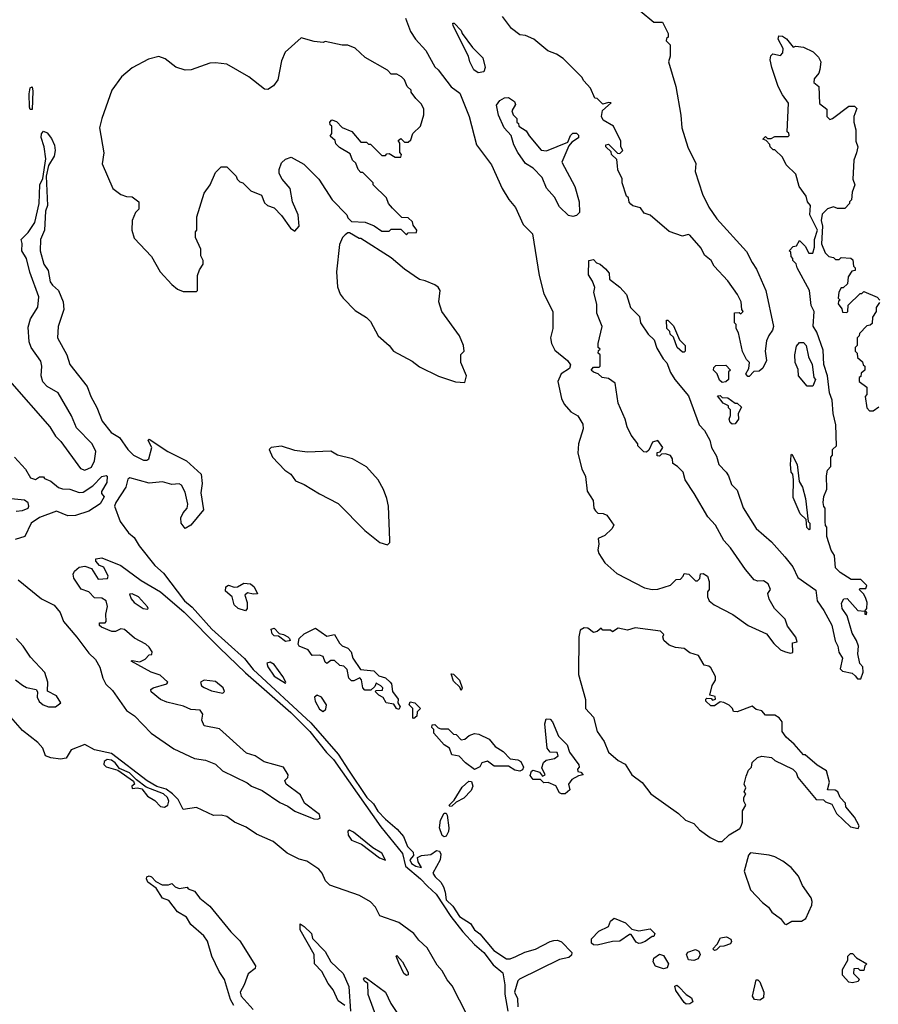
# Model space of a CAD drawing. Extents: x 2386423 to 2568864, y 578392 to 761999.
# Tile 260 of 454: x 2442970 to 2447512, y 719401 to 724608. Entities that reach past the tile are written whole.
import ezdxf

# ---------------------------------------------------------------- set-up
doc = ezdxf.new("R2010")
doc.units = 0

msp = doc.modelspace()

# ---------------------------------------------------------------- linework, layer by layer
at = {"layer": '0CON05XD'}
for points in [[(2445010, 724615), (2445036.7, 724545), (2445063.3, 724505), (2445118.8, 724445), (2445165, 724357.5), (2445183, 724343), (2445252.3, 724252.3), (2445298.3, 724218.3), (2445346.7, 724095), (2445386.7, 723945), (2445465, 723840), (2445522.5, 723715), (2445557, 723657), (2445592.5, 723615), (2445632.5, 723525), (2445682.5, 723475), (2445717.5, 723255), (2445742.5, 723157.5), (2445790, 723065), (2445790, 722975), (2445777.5, 722925), (2445782.5, 722895), (2445800.7, 722860.7), (2445867.5, 722805), (2445883, 722783), (2445877.7, 722762.3), (2445833.3, 722735), (2445816.7, 722695), (2445836, 722605), (2445850, 722575), (2445885, 722533.8), (2445923, 722513), (2445949.3, 722469.3), (2445951.2, 722445), (2445925.9, 722364.1), (2445921.4, 722315), (2445942.7, 722232.7), (2445962.5, 722192.5), (2445972, 722115), (2446003.3, 722065), (2446007.5, 722025), (2446015, 722010), (2446028.3, 721998.3), (2446056.4, 721996.4), (2446075, 721987.5), (2446112.5, 721935), (2446102.5, 721915), (2446065, 721880), (2446030, 721865), (2446033.3, 721835), (2446028, 721805), (2446032.9, 721785), (2446065.8, 721735), (2446128.6, 721678.6), (2446275, 721604.2), (2446315, 721594.2), (2446345, 721596.2), (2446411.7, 721618.3), (2446435, 721640)], [(2446252, 724655), (2446325, 724593.8), (2446370, 724595), (2446400, 724535), (2446400, 724515), (2446391.7, 724508.3), (2446390, 724495), (2446410, 724475), (2446410, 724415), (2446402.5, 724385), (2446440, 724255), (2446467, 724103), (2446472.5, 724035), (2446503.6, 723933.6), (2446547, 723847), (2446542.5, 723805), (2446581.2, 723685), (2446615.9, 723615.9), (2446656.7, 723555), (2446815, 723382.5), (2446844, 723324), (2446867.7, 723287.7), (2446916.2, 723176.2), (2446956.7, 722985), (2446952.5, 722965), (2446931.7, 722938.3), (2446920.7, 722909.3), (2446912.5, 722855), (2446920, 722805), (2446900, 722765), (2446881.7, 722748.3), (2446853, 722747), (2446828.3, 722721.7), (2446821.7, 722721.7), (2446810, 722735), (2446827.5, 722762.5), (2446830, 722795), (2446815, 722810), (2446793, 722853), (2446771.7, 722951.7), (2446760, 722975), (2446760, 722995), (2446750, 723005), (2446751.7, 723058.3), (2446775, 723060), (2446785, 723052.5), (2446797.5, 723065), (2446790, 723075), (2446786.7, 723115), (2446766.7, 723155), (2446715, 723227.5), (2446643.6, 723303.6), (2446626.7, 723335), (2446592.3, 723362.3), (2446575, 723400), (2446515, 723468), (2446505, 723471.2), (2446475, 723463.3), (2446405, 723487.5), (2446305, 723573.8), (2446272.5, 723585), (2446253, 723613), (2446213, 723623), (2446201.7, 723631.7), (2446193, 723643), (2446190, 723665), (2446180, 723675), (2446157.5, 723745), (2446156.4, 723766.4), (2446133, 723813), (2446132.5, 723835), (2446128.3, 723868.3), (2446100, 723895), (2446098.3, 723908.3), (2446070, 723935), (2446070, 723945), (2446085, 723950), (2446131.7, 723901.7), (2446145, 723900), (2446160, 723915), (2446150, 723935), (2446150, 723965), (2446110, 724045), (2446056.7, 724076.7), (2446046.7, 724095), (2446053.3, 724126.7), (2446098.3, 724168.3), (2446085, 724170), (2446055, 724160), (2446025, 724190), (2446011.7, 724191.7), (2445990, 724245), (2445953.6, 724283.6), (2445943, 724303), (2445845, 724402.5), (2445810, 724425), (2445763, 724443), (2445690, 724505), (2445645, 724523.3), (2445615, 724527.5), (2445571.7, 724561.7), (2445524, 724624)], [(2445395, 724326.7), (2445372.7, 724342.7), (2445351.2, 724385), (2445343.9, 724413.9), (2445262.5, 724575), (2445261.7, 724588.3), (2445268.3, 724588.3), (2445305, 724550), (2445310, 724535), (2445365, 724460), (2445420, 724405), (2445432.5, 724355), (2445425, 724332.5), (2445395, 724326.7)], [(2443905, 723170), (2443910, 723175), (2443910, 723255), (2443920, 723285), (2443940, 723315), (2443940, 723335), (2443928.3, 723358.3), (2443927.5, 723395), (2443900, 723455), (2443900, 723485), (2443907.5, 723495), (2443906.7, 723565), (2443945, 723690), (2443976.7, 723735), (2444005, 723800), (2444035, 723830), (2444065, 723830), (2444115, 723780), (2444120, 723765), (2444135, 723750), (2444150, 723745), (2444191.7, 723701.7), (2444249.3, 723679.3), (2444265, 723640), (2444280, 723625), (2444315, 723612.5), (2444355, 723572.5), (2444402.5, 723505), (2444425, 723490), (2444447.5, 723515), (2444442.5, 723575), (2444413.3, 723645), (2444400, 723715), (2444357.5, 723765), (2444342.5, 723795), (2444342.5, 723815), (2444355, 723850), (2444375, 723870), (2444405, 723880), (2444473, 723843), (2444552.5, 723765), (2444622.5, 723655), (2444700, 723575), (2444705, 723560), (2444725, 723540), (2444797, 723537), (2444845, 723517.5), (2444885, 723490), (2444925, 723490), (2444935, 723500), (2444985, 723500), (2445015, 723470), (2445025, 723480), (2445068.3, 723481.7), (2445070, 723495), (2445051.7, 723521.7), (2445048.3, 723538.3), (2445025, 723560), (2444991.7, 723561.7), (2444941.7, 723611.7), (2444920, 723635), (2444910, 723665), (2444840, 723735), (2444840, 723745), (2444785, 723800), (2444775, 723800), (2444760, 723815), (2444748.3, 723848.3), (2444730, 723865), (2444718.3, 723898.3), (2444661.7, 723931.7), (2444641.7, 723951.7), (2444638.3, 723968.3), (2444611.7, 723991.7), (2444620, 724005), (2444620, 724045), (2444611.7, 724051.7), (2444610, 724065), (2444621.7, 724078.3), (2444645, 724070), (2444675, 724037.5), (2444726.4, 724016.4), (2444775, 723960), (2444805, 723960), (2444815, 723950), (2444825, 723950), (2444885, 723890), (2444905, 723890), (2444911.7, 723898.3), (2444925, 723900), (2444955, 723880), (2444985, 723880), (2444990, 723895), (2444980, 723905), (2444980, 723955), (2444971.7, 723968.3), (2444985, 723980), (2445005, 723960), (2445025, 723960), (2445038.3, 723971.7), (2445050, 724005), (2445090, 724045), (2445107.5, 724105), (2445107.5, 724135), (2445095, 724160), (2445065, 724190), (2445040, 724225), (2445040, 724235), (2445020, 724255), (2445005, 724290), (2444990, 724305), (2444965, 724320), (2444935, 724320), (2444915, 724340), (2444797, 724407), (2444745, 724457.5), (2444705, 724472.5), (2444675, 724472.5), (2444585, 724492.5), (2444575, 724487.5), (2444527, 724493), (2444458.3, 724511.7), (2444373.3, 724435), (2444355, 724390), (2444335, 724290), (2444313, 724257), (2444281.7, 724238.3), (2444265, 724240), (2444182.5, 724305), (2444065, 724372.2), (2444005, 724380), (2443975, 724377.5), (2443877.5, 724342.5), (2443845, 724341.2), (2443795, 724356.2), (2443739.7, 724399.7), (2443705, 724412), (2443650.9, 724399.1), (2443565, 724352.5), (2443508, 724305), (2443457.5, 724235), (2443404.2, 724085), (2443392, 724035), (2443414.1, 723904.1), (2443406, 723845), (2443463.3, 723715), (2443505, 723683.3), (2443535, 723672.5), (2443565, 723670), (2443600, 723645), (2443600, 723605), (2443581.7, 723588.3), (2443563.9, 723546.1), (2443563.8, 723495), (2443575, 723452.5), (2443667.5, 723355), (2443713.3, 723275), (2443775, 723206.7), (2443805, 723183.3), (2443835, 723170), (2443905, 723170)], [(2446435, 721640), (2446443, 721647), (2446465, 721650), (2446480, 721665), (2446485, 721680), (2446510, 721675), (2446545, 721640), (2446555, 721640), (2446567, 721653), (2446571.7, 721678.3), (2446585, 721680), (2446607.5, 721665), (2446616.4, 721636.4), (2446617.5, 721595), (2446608.3, 721581.7), (2446607.5, 721555), (2446617.5, 721535), (2446642.7, 721512.7), (2446742.7, 721462.7), (2446822.5, 721405), (2446920.7, 721360.7), (2446958.3, 721308.3), (2446995, 721276.2), (2447015, 721266.7), (2447045, 721257.5), (2447059.3, 721260.7), (2447058.3, 721311.7), (2447081.7, 721318.3), (2447075, 721342.5), (2447030.8, 721400.8), (2447018.3, 721438.3), (2446962.5, 721495), (2446933.9, 721543.9), (2446927, 721573), (2446941.2, 721595), (2446929.2, 721625), (2446905, 721640), (2446875, 721638.8), (2446855, 721646.2), (2446809.7, 721699.7), (2446730, 721815), (2446695, 721853.3), (2446650, 721935), (2446609.3, 721979.3), (2446537.5, 722102.5), (2446490, 722175), (2446480, 722215), (2446450, 722245), (2446425, 722260), (2446422.5, 722285), (2446413, 722303), (2446385, 722312.5), (2446365, 722310), (2446355, 722300), (2446341.7, 722301.7), (2446341.7, 722318.3), (2446358.3, 722321.7), (2446372.5, 722345), (2446345, 722382.5), (2446317, 722373), (2446298.3, 722331.7), (2446285, 722320), (2446271.7, 722321.7), (2446240, 722355), (2446240, 722365), (2446205, 722410), (2446182.5, 722455), (2446172.5, 722495), (2446135, 722580), (2446120, 722685), (2446085, 722710), (2446050, 722715), (2446030, 722735), (2446005, 722743.3), (2445992.5, 722755), (2446005, 722770), (2446035, 722770), (2446040, 722775), (2446040, 722835), (2446030, 722845), (2446031.7, 722858.3), (2446040, 722865), (2446030, 722875), (2446030, 722895), (2446050, 722985), (2446022.5, 723055), (2446023, 723103), (2446007.5, 723165), (2446011.7, 723191.7), (2446000, 723225), (2445978.3, 723258.3), (2445980, 723335), (2446005, 723340), (2446021.7, 723321.7), (2446040, 723315), (2446069.3, 723289.3), (2446087, 723267), (2446090, 723235), (2446145, 723192.5), (2446180, 723155), (2446201.2, 723085), (2446248.3, 723038.3), (2446253.9, 723003.9), (2446294.2, 722944.2), (2446326.7, 722915), (2446340.5, 722870.5), (2446373.3, 722815), (2446393.6, 722793.6), (2446412, 722742), (2446434.4, 722704.4), (2446508.3, 722618.3), (2446563.3, 722465), (2446592.5, 722435), (2446620, 722385), (2446630, 722345), (2446655, 722300), (2446667.5, 722255), (2446706.7, 722215), (2446720, 722195), (2446735, 722150), (2446765, 722120), (2446796.4, 722026.4), (2446865, 721917.5), (2446947, 721847), (2447016.8, 721766.8), (2447058.8, 721715), (2447085, 721657.5), (2447180.7, 721590.7), (2447188.8, 721535), (2447224.2, 721484.2), (2447265.9, 721405.9), (2447283.6, 721323.6), (2447297.5, 721295), (2447303, 721263), (2447321.7, 721231.7), (2447310, 721175), (2447323, 721163), (2447372.5, 721152.5), (2447388.3, 721138.3), (2447401.7, 721121.7), (2447418.3, 721121.7), (2447431.7, 721158.3), (2447430, 721185), (2447413.3, 721203.3), (2447403.3, 721255), (2447406.7, 721295), (2447396.7, 721325), (2447374.1, 721364.1), (2447346.7, 721455), (2447321.2, 721495), (2447317, 721523), (2447330, 721545), (2447347, 721547), (2447403.6, 721483.6), (2447440, 721480), (2447440, 721465), (2447448.3, 721461.7), (2447450, 721475), (2447440, 721480), (2447450, 721495), (2447452.5, 721525), (2447446.4, 721546.4), (2447435, 721570), (2447410, 721595), (2447415, 721600), (2447445, 721600), (2447450, 721615), (2447418.3, 721648.3), (2447368.3, 721648.3), (2447310, 721685), (2447285, 721710), (2447280, 721775), (2447263, 721803), (2447240, 721875), (2447240, 721925), (2447232.5, 721932.5), (2447230, 721955), (2447230, 722025), (2447223, 722033), (2447220, 722055), (2447223, 722087), (2447240, 722125), (2447237.5, 722195), (2447242.5, 722225), (2447260, 722245), (2447260, 722295), (2447270, 722305), (2447270, 722335), (2447290, 722355), (2447286.7, 722465), (2447273.3, 722525), (2447266.7, 722595), (2447252.5, 722635), (2447242.5, 722725), (2447223.6, 722783.6), (2447219.3, 722859.3), (2447186.7, 722955), (2447167, 722987), (2447172.5, 723065), (2447157, 723097), (2447147.5, 723175), (2447082.5, 723295), (2447077, 723317), (2447060, 723335), (2447060, 723345), (2447050, 723355), (2447048.3, 723378.3), (2447040, 723385), (2447061.7, 723408.3), (2447078.3, 723411.7), (2447095, 723440), (2447125, 723410), (2447143.6, 723373.6), (2447165, 723372.5), (2447173.8, 723405), (2447174.3, 723445), (2447190, 723495), (2447150, 723575), (2447153.3, 723625), (2447136.7, 723645), (2447130, 723675), (2447093.3, 723725), (2447075, 723790), (2447025, 723840), (2447005, 723880), (2446965, 723920), (2446955, 723920), (2446940, 723935), (2446938.3, 723948.3), (2446918.3, 723968.3), (2446900, 723975), (2446915, 723990), (2446925, 723980), (2446945, 723980), (2446965, 723990), (2447035, 723990), (2447040, 723995), (2447038.3, 724008.3), (2447030, 724015), (2447037, 724167), (2447005, 724210), (2446982.5, 724255), (2446947.5, 724355), (2446940, 724395), (2446943, 724417), (2446953, 724427), (2446995, 724417.5), (2447007, 724433), (2447007.5, 724455), (2446982, 724505), (2446985, 724522.5), (2447005, 724520.8), (2447025.6, 724505.6), (2447061.7, 724461.7), (2447075, 724467.5), (2447115, 724462.5), (2447167, 724437), (2447195, 724410), (2447207.5, 724385), (2447202.5, 724345), (2447197.5, 724325), (2447172.5, 724295), (2447170, 724275), (2447197.5, 724255), (2447200, 724165), (2447240, 724135), (2447240, 724095), (2447255, 724080), (2447270, 724085), (2447355, 724150), (2447385, 724150), (2447397.5, 724137.5), (2447382.5, 724095), (2447382.5, 724065), (2447392.5, 724025), (2447392.5, 723965), (2447402.5, 723935), (2447396.4, 723903.6), (2447382.5, 723865), (2447377.5, 723765), (2447386.7, 723735), (2447373.3, 723695), (2447370, 723655), (2447360, 723645), (2447360, 723635), (2447335, 723610), (2447295, 723610), (2447275, 723617.5), (2447243, 723607), (2447215, 723580), (2447208.8, 723545), (2447216.7, 723515), (2447211.7, 723421.7), (2447230, 723375), (2447250, 723355), (2447275, 723350), (2447285, 723340), (2447305, 723340), (2447315, 723350), (2447367, 723347), (2447377, 723337), (2447380, 723305), (2447390, 723295), (2447388.3, 723281.7), (2447371.7, 723278.3), (2447351.7, 723248.3), (2447348.3, 723211.7), (2447325, 723190), (2447315, 723190), (2447303, 723167), (2447300, 723135), (2447310, 723125), (2447301.7, 723118.3), (2447300, 723105), (2447318.3, 723078.3), (2447321.7, 723061.7), (2447345, 723060), (2447350, 723065), (2447351.7, 723098.3), (2447415, 723160), (2447425, 723160), (2447435, 723170), (2447505, 723140), (2447520, 723125)], [(2443035, 724132.5), (2443025, 724133.3), (2443021.9, 724145), (2443019.4, 724215), (2443025, 724247.5), (2443035, 724252.5), (2443039.4, 724229.4), (2443035, 724132.5)], [(2445895, 723566.7), (2445873, 723573), (2445825, 723617.5), (2445798.3, 723668.3), (2445756.2, 723716.2), (2445733, 723773), (2445685, 723822.5), (2445645, 723847.5), (2445604.2, 723905), (2445584.2, 723945), (2445570, 723995), (2445532, 724035), (2445502.7, 724102.7), (2445491.2, 724155), (2445509.3, 724180.7), (2445535, 724193.8), (2445555, 724196.2), (2445587.5, 724175), (2445591.7, 724158.3), (2445572.5, 724125), (2445580, 724105), (2445600, 724085), (2445600, 724065), (2445608.3, 724058.3), (2445610, 724045), (2445649.3, 724019.3), (2445663.9, 723993.9), (2445728.3, 723918.3), (2445756.4, 723913.6), (2445870, 723960), (2445883.8, 723995), (2445895, 724006.7), (2445915, 724006.7), (2445926.1, 723996.1), (2445925, 723982.5), (2445890.7, 723959.3), (2445875, 723940), (2445837.5, 723855), (2445906.2, 723725), (2445930, 723645), (2445931.7, 723588.3), (2445915, 723572.5), (2445895, 723566.7)], [(2442915, 722697.5), (2443129.4, 722455), (2443160, 722405), (2443187.5, 722377.5), (2443291.4, 722235), (2443315, 722225.5), (2443348.7, 722241.3), (2443365.3, 722275), (2443372.4, 722325), (2443353.2, 722365), (2443269.8, 722449.8), (2443243, 722513), (2443174, 722634), (2443115, 722667.2), (2443091.9, 722691.9), (2443083.3, 722725), (2443086.2, 722775), (2443081.4, 722801.4), (2443030, 722875), (2443019.4, 722905), (2443015, 722982.5), (2443027.5, 723025), (2443065, 723087.5), (2443071.7, 723141.7), (2443023, 723273), (2443005.6, 723345.6), (2442980.8, 723385), (2442983.6, 723423.6), (2442977.5, 723445), (2443015, 723482.5), (2443049.4, 723535), (2443071.9, 723635), (2443075.7, 723735), (2443092.7, 723767.3), (2443107.8, 723872.2), (2443099.1, 723935), (2443082.5, 723985), (2443085, 724003.8), (2443095, 724017.5), (2443115, 724009.4), (2443138.5, 723978.5), (2443154.6, 723944.6), (2443157.8, 723915), (2443152.5, 723885), (2443122.9, 723837.1), (2443110.5, 723779.5), (2443117.5, 723625), (2443106.2, 723595), (2443101.2, 723495), (2443080, 723445), (2443077.5, 723385), (2443096.7, 723315), (2443121.2, 723281.2), (2443131.4, 723221.4), (2443143.2, 723203.2), (2443175.3, 723175.3), (2443200, 723115), (2443202.5, 723075), (2443174, 722985), (2443170, 722925), (2443219.4, 722835), (2443234.2, 722785), (2443327.4, 722667.4), (2443345.5, 722615), (2443377.4, 722557.4), (2443405.5, 722485), (2443454.4, 722425), (2443497.8, 722397.8), (2443541.2, 722335), (2443571.9, 722305), (2443625, 722279.2), (2443642, 722278), (2443653.3, 722285), (2443668, 722345), (2443652, 722375), (2443650, 722385), (2443655, 722388.8), (2443753.8, 722325), (2443851.4, 722275), (2443930, 722205), (2443935.5, 722154.5), (2443927.8, 722105), (2443942, 722015), (2443875.6, 721934.4), (2443845, 721917.5), (2443823.3, 721945), (2443823, 721973), (2443835, 722000), (2443856, 722024), (2443860, 722045), (2443845, 722110), (2443826.4, 722146.4), (2443813.6, 722153.6), (2443775, 722150), (2443725, 722164.6), (2443655, 722156.9), (2443552.5, 722185), (2443542.1, 722177.9), (2443530.4, 722135), (2443478.2, 722055), (2443471.1, 722035), (2443501.1, 721955), (2443544.7, 721894.7), (2443575, 721869.2), (2443600.9, 721825), (2443685, 721721.8), (2443730.4, 721680.4), (2443841.5, 721535), (2443881.6, 721501.6), (2443986.9, 721385), (2444159.3, 721229.3), (2444205, 721171.7), (2444509.1, 720889.1), (2444654.2, 720724.2), (2444709.5, 720639.5), (2444805.2, 720495), (2444840.9, 720460.9), (2444865, 720422.5), (2444905, 720379.4), (2444967.1, 720327.1), (2444999.2, 720289.2), (2445021.8, 720235), (2445050.4, 720205), (2445052.7, 720187.3), (2445033, 720165), (2445042.7, 720145), (2445065, 720131.3), (2445095.9, 720124.1), (2445077.8, 720155), (2445073.2, 720176.8), (2445095, 720188.2), (2445145, 720193.2), (2445175, 720214.5), (2445190.7, 720210.7), (2445197.5, 720195), (2445193.1, 720165), (2445155.8, 720095), (2445167.1, 720075), (2445197.3, 720047.3), (2445211.8, 720021.8), (2445221.1, 719995), (2445225, 719953.6), (2445260.9, 719920.9), (2445295.8, 719865), (2445355, 719828.8), (2445376.2, 719795), (2445404.5, 719774.5), (2445478, 719685), (2445545, 719641.1), (2445565, 719641.5), (2445594.2, 719654.2), (2445642.4, 719677.6), (2445697.6, 719692.4), (2445775, 719734.2), (2445795, 719739.2), (2445815, 719740), (2445835, 719732), (2445891.2, 719675), (2445888.8, 719661.2), (2445875, 719649.2), (2445825, 719637.3), (2445613.8, 719535), (2445604.4, 719525), (2445587.5, 719465), (2445602.2, 719432.2), (2445605, 719387.5)], [(2445325, 722690), (2445332.5, 722725), (2445302.5, 722795), (2445303, 722837), (2445320, 722855), (2445317.5, 722885), (2445296.1, 722936.1), (2445202.5, 723065), (2445187.5, 723115), (2445193.3, 723175), (2445183, 723193), (2445166.1, 723206.1), (2445115, 723227.5), (2445083.9, 723233.9), (2445005, 723287.5), (2444935, 723347.5), (2444775, 723450), (2444765, 723450), (2444715, 723480), (2444705, 723480), (2444690.7, 723469.3), (2444677.5, 723455), (2444661.7, 723418.3), (2444646.2, 723275), (2444650, 723195), (2444665.8, 723155.8), (2444681.2, 723135), (2444745, 723070), (2444803.6, 723033.6), (2444825, 723012.5), (2444865.9, 722935.9), (2444923.9, 722883.9), (2444946.7, 722855), (2445045, 722802.5), (2445085, 722772.5), (2445185, 722723.3), (2445275, 722693.3), (2445325, 722690)], [(2447518.3, 723111.7), (2447500, 723085), (2447500, 723065), (2447480, 723035), (2447478.3, 723001.7), (2447468.3, 722991.7), (2447451.7, 722988.3), (2447411.7, 722948.3), (2447410, 722935), (2447400, 722925), (2447400, 722885), (2447390, 722875), (2447390, 722855), (2447400, 722845), (2447401.7, 722821.7), (2447428.3, 722798.3), (2447431.7, 722781.7), (2447440, 722775), (2447440, 722755), (2447421.7, 722738.3), (2447418.3, 722721.7), (2447410, 722715), (2447410, 722695), (2447450, 722665), (2447450, 722625), (2447442.5, 722615), (2447450, 722555), (2447465, 722540), (2447485, 722540), (2447515, 722560)], [(2446485, 722850), (2446475, 722850), (2446447.5, 722875), (2446428.3, 722928.3), (2446410, 722945), (2446408.3, 722958.3), (2446392.5, 722975), (2446391.7, 723018.3), (2446398.3, 723018.3), (2446428.3, 722988.3), (2446460, 722915), (2446490, 722885), (2446490, 722855), (2446485, 722850)], [(2447165, 722670), (2447135, 722670), (2447090, 722725), (2447087, 722757), (2447072.5, 722795), (2447070, 722835), (2447078.3, 722881.7), (2447095, 722900), (2447115, 722900), (2447130, 722885), (2447142.5, 722825), (2447162.5, 722785), (2447170, 722715), (2447180, 722705), (2447165, 722670)], [(2446685, 722690), (2446671.7, 722701.7), (2446660, 722735), (2446640, 722755), (2446641.7, 722768.3), (2446651.7, 722778.3), (2446705, 722780), (2446730, 722755), (2446720, 722745), (2446720, 722705), (2446705, 722692.5), (2446685, 722690)], [(2446738.3, 722468.3), (2446728.3, 722478.3), (2446722.5, 722495), (2446730, 722515), (2446730, 722545), (2446720, 722555), (2446720, 722565), (2446690.7, 722580.7), (2446661.7, 722618.3), (2446675, 722620), (2446685, 722610), (2446715, 722607.5), (2446755, 722580), (2446765, 722580), (2446788.3, 722558.3), (2446770, 722525), (2446772.5, 722495), (2446755, 722470), (2446738.3, 722468.3)], [(2444915, 721830), (2444927, 721843), (2444927.5, 721855), (2444920, 722035), (2444911.2, 722075), (2444895, 722122.5), (2444866.2, 722175), (2444805, 722242.5), (2444730, 722285), (2444650, 722305), (2444616, 722326), (2444490.5, 722320.5), (2444425, 722330), (2444355, 722353.3), (2444300, 722345), (2444290, 722335), (2444307.5, 722295), (2444372.5, 722225), (2444403.9, 722203.9), (2444429.5, 722169.5), (2444475, 722150), (2444555, 722100), (2444655, 722050), (2444796.1, 721906.1), (2444875, 721843.3), (2444915, 721830)], [(2442942, 722295), (2443000.3, 722230.3), (2443027.5, 722185), (2443053, 722177), (2443075, 722190), (2443095, 722190), (2443101.7, 722181.7), (2443135, 722168), (2443175, 722134.3), (2443196.9, 722126.9), (2443235, 722124.3), (2443285, 722107.5), (2443305, 722110), (2443357.1, 722142.9), (2443405, 722192), (2443428, 722198), (2443433.3, 722193.3), (2443430.5, 722159.5), (2443403.3, 722113.3), (2443403, 722103), (2443416.2, 722085), (2443395, 722048), (2443335, 722009.4), (2443265, 721985.7), (2443225, 721983.3), (2443165, 722008.2), (2443074.5, 721975.5), (2443030.9, 721945), (2442997.5, 721875), (2442945, 721858.3)], [(2447145, 721910), (2447133, 721923), (2447130, 721965), (2447097.5, 721995), (2447060.7, 722080.7), (2447062.5, 722175), (2447060, 722205), (2447050, 722215), (2447047.5, 722255), (2447050, 722305), (2447055, 722310), (2447082.5, 722255), (2447092.5, 722165), (2447110, 722135), (2447126.7, 722075), (2447140, 721955), (2447150, 721945), (2447150, 721915), (2447145, 721910)], [(2442951.8, 722008.2), (2442985, 722011.5), (2443014.3, 722025), (2443018.9, 722035), (2443015, 722052), (2442995, 722066.5), (2442925, 722074)], [(2442962.2, 721645), (2443084.9, 721544.9), (2443151.4, 721511.4), (2443183.1, 721473.1), (2443202, 721425), (2443272.1, 721342.1), (2443335, 721258.4), (2443371.1, 721225), (2443394, 721184), (2443409.7, 721125), (2443425, 721093.8), (2443460.6, 721060.6), (2443535, 720955.2), (2443576.5, 720926.5), (2443665, 720834.8), (2443785, 720752.3), (2443895, 720700.3), (2443951.9, 720691.9), (2444005, 720670.3), (2444042.2, 720635), (2444172.6, 720572.6), (2444195.5, 720555), (2444252.4, 720532.4), (2444345, 720468.7), (2444388.9, 720448.9), (2444425, 720423.3), (2444525, 720382.4), (2444545, 720379.6), (2444559.2, 720385), (2444555.6, 720405), (2444475.6, 720465.6), (2444455, 720508.1), (2444380, 720565), (2444372.5, 720585), (2444388.8, 720601.2), (2444390, 720615), (2444365, 720654.3), (2444263.1, 720683.1), (2444215, 720714.5), (2444168.7, 720728.7), (2444027, 720857), (2443945, 720873.3), (2443932.9, 720902.9), (2443938.9, 720935), (2443925, 720956.2), (2443875, 720960.9), (2443837, 720977), (2443748, 720998), (2443715, 721012.9), (2443665, 721053.3), (2443664, 721065), (2443676.2, 721075), (2443747.5, 721095), (2443753.3, 721105), (2443712.2, 721142.2), (2443665, 721158.1), (2443560, 721215), (2443565, 721220), (2443605, 721212.5), (2443633, 721227), (2443655, 721250), (2443668.3, 721251.7), (2443670, 721265), (2443655, 721290), (2443637.5, 721305), (2443576.4, 721336.4), (2443525, 721382.5), (2443505, 721386.7), (2443477, 721373), (2443457, 721373), (2443403.3, 721395), (2443392.5, 721405), (2443391.7, 721418.3), (2443421.7, 721418.3), (2443427.5, 721425), (2443426.2, 721465), (2443433.8, 721505), (2443426.7, 721535), (2443405, 721548.8), (2443365, 721551.2), (2443335, 721582.5), (2443295, 721596.2), (2443255.7, 721655), (2443252.5, 721675), (2443259.2, 721690.8), (2443285, 721713.3), (2443315, 721717.5), (2443350, 721705), (2443385, 721650), (2443435, 721652.5), (2443437.5, 721665), (2443415, 721712.5), (2443391.2, 721721.2), (2443372.5, 721745), (2443373, 721757), (2443405, 721761.2), (2443505, 721720.8), (2443611.9, 721641.9), (2443715, 721582.2), (2443840.4, 721475), (2444026.3, 721286.3), (2444163.8, 721153.8), (2444404.6, 720945), (2444505, 720843.9), (2444592.1, 720732.1), (2444630.3, 720695), (2444880.1, 720340.1), (2444995, 720198.2), (2445011.2, 720131.2), (2445090.7, 720065), (2445126.6, 720026.6), (2445172.8, 719982.8), (2445249.7, 719865), (2445314.6, 719784.6), (2445375, 719717.5), (2445424.6, 719674.6), (2445475, 719610), (2445525, 719567.1), (2445535.8, 719505), (2445535.6, 719455), (2445552.5, 719365)], [(2444165, 721482.5), (2444125, 721494), (2444105, 721513.3), (2444093.3, 721555), (2444058.8, 721585), (2444060.7, 721609.3), (2444075, 721617.5), (2444105, 721607.5), (2444121.7, 721608.3), (2444155, 721627.5), (2444190, 721625), (2444209.3, 721609.3), (2444228.3, 721571.7), (2444205, 721570), (2444175, 721577.5), (2444160, 721565), (2444173.8, 721525), (2444173.3, 721495), (2444165, 721482.5)], [(2443645, 721490), (2443650, 721495), (2443645, 721502.5), (2443598.8, 721555), (2443565, 721571.2), (2443550.7, 721569.3), (2443558.8, 721545), (2443575, 721526.2), (2443623.3, 721495), (2443645, 721490)], [(2444375, 721320), (2444338.3, 721348.3), (2444315, 721350), (2444305, 721360), (2444300, 721385), (2444315, 721390), (2444341.7, 721361.7), (2444365, 721357.5), (2444387.5, 721345), (2444397.5, 721335), (2444400, 721325), (2444395, 721322.5), (2444375, 721320)], [(2444975, 720960), (2444963.3, 720965), (2444948.3, 720988.3), (2444907.5, 720995), (2444893, 721023), (2444870, 721035), (2444850, 721055), (2444855, 721060), (2444888.3, 721061.7), (2444890, 721075), (2444880, 721085), (2444855, 721100), (2444848.3, 721081.7), (2444827, 721063), (2444795, 721062), (2444784, 721075), (2444777.5, 721117.5), (2444768.3, 721128.3), (2444737.7, 721112.3), (2444725, 721112), (2444710, 721125), (2444701.7, 721171.7), (2444685, 721190), (2444663, 721193), (2444635, 721220), (2444615, 721220), (2444595, 721202.5), (2444585, 721210), (2444575, 721240), (2444555, 721247.5), (2444517.5, 721245), (2444496, 721276), (2444447.5, 721295), (2444442.5, 721305), (2444447.5, 721335), (2444475, 721360), (2444535, 721390), (2444595, 721347.5), (2444635, 721357.5), (2444660.7, 721310.7), (2444676.2, 721296.2), (2444706.2, 721285), (2444723.8, 721265), (2444732.3, 721232.3), (2444771.7, 721171.7), (2444842.5, 721165), (2444868.8, 721138.8), (2444905, 721127.1), (2444930, 721105), (2444936.7, 721095), (2444942.5, 721055), (2444972.5, 721015), (2444970, 720995), (2444982.5, 720975), (2444975, 720960)], [(2446665, 720262.2), (2446685, 720262.9), (2446722.7, 720297.3), (2446779.3, 720330.7), (2446787, 720343), (2446792.5, 720365), (2446792.5, 720425), (2446810, 720455), (2446800, 720475), (2446800, 720495), (2446810, 720515), (2446802.5, 720525), (2446810, 720545), (2446802.5, 720565), (2446813, 720607), (2446825, 720640), (2446840, 720655), (2446845, 720680), (2446873, 720707), (2446895, 720712.5), (2446947, 720707), (2446965, 720690), (2447060, 720645), (2447077, 720627), (2447085, 720600), (2447182.5, 720485), (2447221.7, 720481.7), (2447231.7, 720471.7), (2447265, 720460), (2447290.7, 720410.7), (2447365, 720340), (2447405, 720330), (2447410, 720345), (2447385, 720390), (2447340, 720445), (2447337.5, 720465), (2447310, 720495), (2447297.5, 720525), (2447283, 720533), (2447242.5, 720535), (2447253.3, 720576.7), (2447238, 720635), (2447187.5, 720665), (2447125, 720720), (2447115, 720720), (2447066.4, 720776.4), (2447023.6, 720813.6), (2447003, 720843), (2447002.5, 720895), (2446986.4, 720916.4), (2446965, 720930), (2446915, 720930), (2446895, 720952.5), (2446865, 720960), (2446845, 720977.5), (2446765, 720947.5), (2446745, 720950), (2446740, 720965), (2446723, 720983), (2446695, 720997.5), (2446675, 721000), (2446645, 720980), (2446625, 720980), (2446600, 721005), (2446600, 721015), (2446605, 721020), (2446628.3, 721018.3), (2446635, 721010), (2446650, 721015), (2446648.3, 721028.3), (2446620, 721035), (2446633, 721087), (2446650, 721115), (2446650, 721135), (2446625, 721180), (2446615, 721190), (2446590, 721195), (2446560, 721245), (2446515, 721260), (2446485, 721282.5), (2446438.3, 721288.3), (2446405, 721300), (2446377.5, 721325), (2446372.5, 721345), (2446377, 721357), (2446360, 721375), (2446225, 721392.5), (2446185, 721380), (2446135, 721390), (2446105, 721370), (2446095, 721380), (2446055, 721380), (2446045, 721390), (2446025, 721372.5), (2446005, 721367.5), (2445975, 721390), (2445955, 721392.5), (2445935, 721380), (2445926.7, 721345), (2445926, 721145), (2445963, 721013), (2445963.3, 720965), (2446005, 720920), (2446024.1, 720844.1), (2446061.2, 720791.2), (2446085, 720733.8), (2446135, 720690), (2446171.7, 720671.7), (2446208, 720615), (2446263.3, 720573.3), (2446308.8, 720515), (2446455, 720410.8), (2446492.5, 720375), (2446535, 720357.5), (2446565, 720324.3), (2446623, 720283), (2446665, 720262.2)], [(2442947.4, 721117.4), (2442985, 721088.8), (2443006.1, 721076.1), (2443057.5, 721065), (2443063.6, 721053.6), (2443062.5, 721025), (2443072.4, 721002.4), (2443093.3, 720985), (2443122.5, 720975), (2443160, 720975), (2443186.7, 720995), (2443165, 721032), (2443116.4, 721056.4), (2443119.2, 721105), (2443103.5, 721155), (2443027, 721237), (2442988.8, 721295), (2442950.6, 721335)], [(2444375, 721100), (2444377.5, 721105), (2444361.2, 721135), (2444315, 721198.8), (2444295, 721210), (2444277.5, 721205), (2444282, 721185), (2444315, 721136), (2444375, 721100)], [(2445305, 721060), (2445298.3, 721078.3), (2445265, 721110), (2445251.7, 721148.3), (2445265, 721147.5), (2445296.7, 721115), (2445310, 721075), (2445305, 721060)], [(2444045, 721046.7), (2444053.3, 721055), (2444046.2, 721075), (2444005, 721108), (2443945, 721116), (2443926.7, 721105), (2443932, 721085), (2443945, 721075.7), (2443985, 721059.1), (2444045, 721046.7)], [(2444575, 720950), (2444588.3, 720961.7), (2444592.5, 720985), (2444566.7, 721025), (2444543.6, 721036.4), (2444530, 721025), (2444532.5, 721005), (2444555, 720962.5), (2444575, 720950)], [(2445335, 719348.2), (2445258.1, 719498.1), (2445230.8, 719530.8), (2445205, 719579), (2445178.6, 719608.6), (2445125, 719699.8), (2445080.7, 719740.7), (2445055.2, 719775.2), (2444975, 719833.5), (2444875, 719869.4), (2444851.7, 719915), (2444825, 719942.8), (2444767.3, 719977.3), (2444610.7, 720030.7), (2444586.8, 720055), (2444569.1, 720095), (2444552, 720115), (2444487.9, 720157.9), (2444448.4, 720168.4), (2444385, 720200.2), (2444311.3, 720261.3), (2444221.7, 720301.7), (2444168.1, 720338.1), (2444105.9, 720365), (2444065, 720393.6), (2444035, 720401.3), (2443995, 720399.2), (2443905, 720441.4), (2443835, 720431.8), (2443807.5, 720485), (2443778.3, 720515), (2443745, 720539.1), (2443695, 720553.1), (2443643.7, 720583.7), (2443455, 720726.9), (2443366, 720746), (2443315, 720774.3), (2443242.6, 720747.4), (2443215, 720702.9), (2443185, 720698.1), (2443134.2, 720704.2), (2443106.7, 720715), (2443091.4, 720755), (2443065, 720785.6), (2442985, 720849.5), (2442885, 720962.3)], [(2445055, 720912.5), (2445050, 720915), (2445050, 720965), (2445030, 720985), (2445035, 721000), (2445060, 720995), (2445090, 720965), (2445071.7, 720948.3), (2445070, 720925), (2445055, 720912.5)], [(2445835, 720513.3), (2445825, 720520), (2445806.4, 720556.4), (2445765, 720573.8), (2445742.3, 720572.3), (2445725, 720590), (2445685, 720590), (2445670.7, 720610.7), (2445676.4, 720633.6), (2445685, 720638.8), (2445718.8, 720628.8), (2445735, 720607.5), (2445750, 720615), (2445731.7, 720651.7), (2445740.3, 720679.7), (2445755, 720692.9), (2445798.8, 720701.2), (2445817.5, 720715), (2445813, 720733), (2445775, 720734.2), (2445760, 720755), (2445747.1, 720885), (2445755, 720911.2), (2445775, 720908.8), (2445788.8, 720895), (2445819.3, 720819.3), (2445865, 720772.5), (2445877.5, 720735), (2445928.3, 720668.3), (2445930, 720655), (2445920, 720645), (2445923, 720633), (2445938.3, 720628.3), (2445950, 720615), (2445925, 720610), (2445890.7, 720589.3), (2445872.5, 720565), (2445880, 720535), (2445855, 720514), (2445835, 720513.3)], [(2445615, 720634.2), (2445588.5, 720638.5), (2445555, 720661.2), (2445480, 720660), (2445445, 720686.7), (2445415, 720677.5), (2445403, 720657), (2445375, 720642.5), (2445327.6, 720677.6), (2445295, 720713.3), (2445255, 720720), (2445242.5, 720755), (2445215, 720772.5), (2445160, 720835), (2445160, 720855), (2445150, 720865), (2445151.7, 720878.3), (2445165, 720880), (2445183, 720863), (2445198.3, 720858.3), (2445237, 720857), (2445265, 720830), (2445278.3, 720828.3), (2445305, 720800), (2445325, 720802.5), (2445347.5, 720822.5), (2445375, 720833.3), (2445398.8, 720828.8), (2445453.6, 720803.6), (2445484.3, 720764.3), (2445527.8, 720737.8), (2445565, 720700), (2445605, 720694.3), (2445620.8, 720685), (2445634, 720655), (2445628.8, 720641.2), (2445615, 720634.2)], [(2443735, 720444), (2443754, 720455), (2443757.9, 720475), (2443751.8, 720495), (2443730.5, 720515), (2443639.4, 720549.4), (2443587.9, 720587.9), (2443551.1, 720625), (2443498, 720648), (2443475, 720677.8), (2443455, 720692.9), (2443432.5, 720695), (2443416.7, 720685), (2443415, 720670), (2443426.4, 720656.4), (2443488.8, 720638.8), (2443571.7, 720581.7), (2443577.5, 720565), (2443563.8, 720555), (2443565, 720542.5), (2443593.6, 720546.4), (2443615, 720540.8), (2443645, 720501.9), (2443685, 720478.8), (2443715, 720448), (2443735, 720444)], [(2445245, 720447.5), (2445242, 720455), (2445268.6, 720481.4), (2445310.8, 720549.2), (2445345, 720580.8), (2445360, 720580), (2445367.1, 720555), (2445358, 720532), (2445318.5, 720491.5), (2445279.2, 720470.8), (2445255, 720448.8), (2445245, 720447.5)], [(2445215, 720287.5), (2445204.2, 720294.2), (2445191.1, 720335), (2445195.5, 720375), (2445215, 720412), (2445225, 720411.2), (2445230.7, 720400.7), (2445239.3, 720335), (2445238, 720315), (2445225, 720289.5), (2445215, 720287.5)], [(2444905, 720163.8), (2444885, 720200), (2444837.9, 720227.9), (2444735, 720311.2), (2444715, 720321.2), (2444705, 720317.5), (2444706.7, 720295), (2444725, 720268.8), (2444778.6, 720248.6), (2444873.5, 720175), (2444905, 720163.8)], [(2447025, 719824), (2447055, 719841.2), (2447105, 719840.8), (2447128, 719855), (2447159.2, 719925), (2447161.9, 719945), (2447155.7, 719965), (2447110.3, 720030.3), (2447089.1, 720079.1), (2447050, 720125), (2447007.3, 720157.3), (2446965, 720181.2), (2446935, 720190), (2446835, 720202.5), (2446825, 720190), (2446802, 720105), (2446835, 720006.7), (2446899.1, 719939.1), (2446930, 719915), (2446948.8, 719888.8), (2446994.2, 719854.2), (2447015, 719826.7), (2447025, 719824)], [(2444103.3, 719395), (2444085, 719426.7), (2444052.8, 719532.8), (2444024.3, 719575), (2443986.7, 719655), (2443963.3, 719735), (2443943.9, 719763.9), (2443875, 719822.5), (2443851.7, 719861.7), (2443805, 719890), (2443759.5, 719949.5), (2443725, 719962.5), (2443692.5, 720015), (2443647, 720047), (2443640, 720065), (2443642.5, 720075), (2443655, 720080), (2443666.1, 720076.1), (2443690.7, 720050.7), (2443723, 720033), (2443757.5, 720032.5), (2443775, 720040), (2443791.7, 720021.7), (2443813, 720013), (2443855, 720020), (2443861.7, 720011.7), (2443895, 720000), (2443922.3, 719962.3), (2443975, 719920), (2444086.7, 719785), (2444135, 719736.7), (2444216.7, 719605), (2444215, 719590), (2444177.5, 719562.5), (2444158, 719505), (2444135.8, 719465), (2444142, 719445), (2444204.5, 719374.5)], [(2444690, 719395), (2444655, 719420), (2444628.3, 719478.3), (2444601.7, 719511.7), (2444567.5, 719575), (2444530, 719615), (2444527.5, 719665), (2444453.3, 719795), (2444452.5, 719827.5), (2444475, 719813.3), (2444512.5, 719775), (2444519.3, 719749.3), (2444585, 719680), (2444615.6, 719625.6), (2444681.2, 719565), (2444710, 719495), (2444720, 719365)], [(2446025, 719713.6), (2446005.6, 719715.6), (2445994.5, 719724.5), (2445995, 719746.7), (2446032.7, 719787.3), (2446085, 719812.5), (2446095, 719840), (2446115, 719857.5), (2446175, 719832.5), (2446208.3, 719798.3), (2446245, 719790), (2446305, 719800), (2446330, 719775), (2446325, 719760), (2446315, 719760), (2446277.5, 719732.5), (2446255, 719724), (2446245, 719722), (2446230, 719730), (2446205, 719770), (2446195, 719770), (2446145, 719734.3), (2446105, 719733.3), (2446025, 719713.6)], [(2446645, 719686.2), (2446636.2, 719695), (2446660, 719720), (2446676.7, 719753.3), (2446707.7, 719757.7), (2446731.2, 719745), (2446735.8, 719734.2), (2446729.1, 719720.9), (2446695, 719708), (2446672.5, 719707.5), (2446655, 719688.8), (2446645, 719686.2)], [(2446375, 719589.2), (2446333.7, 719603.7), (2446320.8, 719625), (2446324.4, 719645.6), (2446355, 719666.2), (2446375, 719660), (2446401.2, 719615), (2446395, 719593.3), (2446375, 719589.2)], [(2446535, 719632.9), (2446507, 719637), (2446496.2, 719665), (2446503.9, 719676.1), (2446545, 719690.8), (2446562.1, 719682.1), (2446570, 719665), (2446558.5, 719641.5), (2446535, 719632.9)], [(2447375, 719514.2), (2447355, 719517.5), (2447322.5, 719555), (2447322.5, 719585), (2447350, 719635), (2447350, 719655), (2447365, 719670), (2447375, 719670), (2447397, 719647), (2447450, 719615), (2447440, 719605), (2447435, 719580), (2447415, 719580), (2447405, 719590), (2447381.7, 719588.3), (2447380, 719565), (2447410, 719535), (2447405, 719522.5), (2447375, 719514.2)], [(2445015, 719554.4), (2445002.5, 719565), (2444975, 719621.2), (2444961.2, 719655), (2444965, 719658.8), (2444995.5, 719625), (2445025, 719570), (2445025, 719557.5), (2445015, 719554.4)], [(2444877.8, 719275), (2444812.5, 719452.5), (2444810.7, 719510.7), (2444793, 719523), (2444788.8, 719535), (2444795, 719543.3), (2444805, 719540), (2444905, 719466.2), (2444933.1, 719405), (2445005, 719296.2)], [(2446885, 719423.3), (2446856, 719426), (2446846, 719445), (2446865, 719530), (2446875, 719530), (2446885, 719520), (2446906.2, 719465), (2446903.8, 719436.2), (2446885, 719423.3)], [(2446495, 719402.5), (2446485, 719411.2), (2446440, 719475), (2446435, 719497.5), (2446445, 719502.5), (2446455, 719496.2), (2446495, 719453.3), (2446523.3, 719435), (2446530, 719415), (2446515, 719403.8), (2446495, 719402.5)]]:
    msp.add_lwpolyline(points, dxfattribs=at)

doc.saveas('drawing.dxf')
